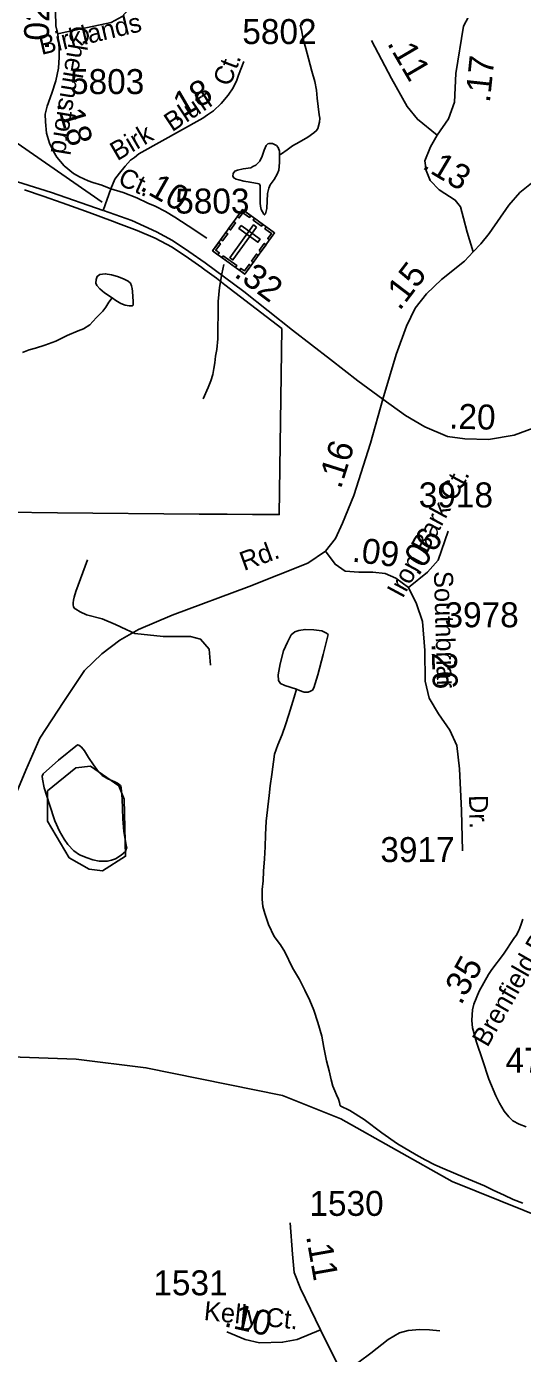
# Model space of a CAD drawing. Extents: x 2001466 to 2224147, y 644118 to 847247.
# Drawn here: x 2069122 to 2071607, y 708382 to 715021 of the extents above; entities that cross this region are included whole.
import ezdxf

# ---------------------------------------------------------------- set-up
doc = ezdxf.new("R2010")
doc.units = 0
for name, color, linetype in [('Exist Boundary Political City Limit New', 7, 'Continuous'), ('Exist Cultural Cemetery CELL', 7, 'Continuous'), ('Exist Hydrographic Creek Single Shore', 7, 'Continuous'), ('Exist Hydrographic Misc Water Feature', 7, 'Continuous'), ('Exist Road Non-System Type 51', 7, 'Continuous'), ('Exist Road Secondary Mileage Hundredths English Label', 7, 'Continuous'), ('Exist Road Secondary Type 51 Attributed', 7, 'Continuous'), ('Exist Road Secondary Type 51 Label', 7, 'Continuous'), ('Exist Road Secondary Type 51 Number Label', 7, 'Continuous'), ('Map Preparation Boundary City Limit Buffer Line', 7, 'Continuous')]:
    doc.layers.add(name, color=color, linetype=linetype)

msp = doc.modelspace()

# ---------------------------------------------------------------- linework, layer by layer
at = {"layer": 'Exist Boundary Political City Limit New'}
for points in [[(2069111.6, 714204.3), (2069206.1, 714171.8), (2069300.6, 714138.9), (2069394.8, 714105.7), (2069435.2, 714091), (2069553.2, 714046.6), (2069583.2, 714035.4), (2069675.9, 714000.6), (2069766, 713961.5), (2069852.2, 713916.1), (2069934.1, 713862.3), (2070000, 713814.8), (2070002.8, 713812.8), (2070015, 713804), (2070073.6, 713761.1), (2070116.2, 713728.3), (2070400.9, 713509.7)], [(2070400.9, 713509.7), (2070387.8, 712579.1), (2070254.1, 712579.6), (2070127.2, 712580.2), (2070000, 712580.7), (2069986.6, 712580.8), (2069277.9, 712586.8), (2069019.1, 712590.9)]]:
    msp.add_lwpolyline(points, dxfattribs=at)
at = {"layer": 'Exist Cultural Cemetery CELL'}
for points in [[(2070203.8, 714104.7), (2070365, 713987.9), (2070215.5, 713781.7), (2070054.3, 713898.6)], [(2070178.4, 714069.7), (2070187.6, 714063), (2070206.4, 714089.1), (2070239.3, 714065.3), (2070245.8, 714074.3), (2070203.8, 714104.7)], [(2070134.8, 714009.7), (2070160.2, 714044.7), (2070169.5, 714038), (2070144, 714003)], [(2070274.9, 714017), (2070259.7, 714028), (2070140.7, 713863.8), (2070155.8, 713852.9)], [(2070196.9, 714025.7), (2070185.9, 714010.6), (2070281.3, 713941.5), (2070292.2, 713956.6)], [(2070263.7, 714061.3), (2070305.7, 714030.8), (2070299, 714021.6), (2070257.1, 714052)], [(2070095.4, 713955.2), (2070120.8, 713990.3), (2070130, 713983.6), (2070104.6, 713948.6)], [(2070339.6, 713952.8), (2070330.4, 713959.4), (2070349.3, 713985.5), (2070316.4, 714009.3), (2070323, 714018.3), (2070365, 713987.8)], [(2070081.2, 713879.2), (2070087.9, 713888.5), (2070070.1, 713901.4), (2070093.8, 713934.1), (2070084.8, 713940.7), (2070054.3, 713898.7)], [(2070287.5, 713900.3), (2070312.9, 713935.4), (2070322.1, 713928.7), (2070296.7, 713893.6)], [(2070107.6, 713874.2), (2070176.3, 713824.4), (2070169.6, 713815.1), (2070100.9, 713864.9)], [(2070188.7, 713801.2), (2070195.5, 713810.5), (2070213.3, 713797.6), (2070237, 713830.3), (2070246, 713823.8), (2070215.5, 713781.7)], [(2070248.7, 713846.9), (2070274.2, 713882), (2070283.4, 713875.3), (2070258, 713840.2)]]:
    msp.add_lwpolyline(points, close=True, dxfattribs=at)
at = {"layer": 'Exist Hydrographic Creek Single Shore'}
msp.add_lwpolyline([(2072823.3, 708261.7), (2072572.3, 708384.9), (2072305.4, 708610.2), (2072130.5, 708817.2), (2071855.5, 708999.9), (2071254.5, 709241.8), (2070696.5, 709555.1), (2070404.5, 709672.6), (2069720.5, 709811.2), (2069370.5, 709854.4), (2068947.6, 709868.6)], dxfattribs=at)
at = {"layer": 'Exist Hydrographic Misc Water Feature'}
for points in [[(2070389.8, 714378), (2070399.2, 714383.8), (2070427.3, 714403.9), (2070455.2, 714424), (2070487.2, 714441.9), (2070531.5, 714468), (2070561.2, 714488.3), (2070575.1, 714500.4), (2070580.9, 714510.4), (2070589.3, 714542.4), (2070590.9, 714562.5), (2070588.9, 714578.2), (2070583.1, 714620), (2070578.6, 714662.1), (2070574.7, 714702), (2070566.7, 714746.3), (2070550.7, 714798.1), (2070534.7, 714860.2), (2070520.6, 714910.2), (2070508.1, 714957.9), (2070500.5, 715004.1), (2070492.5, 715030)], [(2070389.8, 714378), (2070389.1, 714397.9), (2070383.2, 714415.9), (2070373.6, 714425.9), (2070355.1, 714436), (2070337.3, 714435.8), (2070331.5, 714433.9), (2070323.3, 714425.8), (2070313.3, 714401.7), (2070303.2, 714371.6), (2070291.5, 714347.8), (2070271.2, 714327.8), (2070255.5, 714319.6), (2070245.6, 714313.9), (2070207.7, 714307.9), (2070179.8, 714301.5), (2070165.4, 714297.6), (2070157.6, 714285.4), (2070155.6, 714271.5), (2070159.9, 714263.6), (2070171.6, 714257.7), (2070185.7, 714253.5), (2070211.6, 714247.6), (2070241.7, 714241.8), (2070287.4, 714233.7), (2070291.8, 714225.7), (2070292, 714201.7), (2070292, 714137.7), (2070294, 714122), (2070298.1, 714105.9), (2070310.2, 714081.8), (2070313.9, 714078), (2070319.8, 714083.9), (2070326, 714109.8), (2070329.7, 714185.9), (2070335.6, 714211.7), (2070343.4, 714228), (2070363.5, 714255.8), (2070377.7, 714282.1), (2070385.7, 714302), (2070387.7, 714319.9), (2070389.8, 714341.9), (2070389.8, 714378)], [(2069550.9, 713662.7), (2069512.8, 713688.3), (2069489, 713708.5), (2069475, 713724.4), (2069468.9, 713736.3), (2069470.5, 713754.3), (2069476.7, 713770.4), (2069489, 713780.4), (2069516.9, 713784.2), (2069548.6, 713778.6), (2069578.6, 713770.4), (2069608.5, 713758.6), (2069630.9, 713746.7), (2069642.8, 713736.7), (2069648.5, 713722.9), (2069650.8, 713710.8), (2069652.8, 713694.6), (2069656.7, 713644.6), (2069656.9, 713630.7), (2069656.7, 713626.7), (2069651, 713622.7), (2069637, 713622.8), (2069616.7, 713626.7), (2069595.2, 713634.5), (2069568.9, 713650.6), (2069550.9, 713662.7)], [(2069550.9, 713662.7), (2069534.9, 713642.4), (2069518.9, 713616.4), (2069505.2, 713596.6), (2069492.9, 713584.6), (2069473, 713564.5), (2069455.1, 713544.5), (2069439.3, 713528.2), (2069407.2, 713508.4), (2069381.1, 713498.2), (2069325.3, 713474.2), (2069269.2, 713446.2), (2069213.6, 713425.8), (2069167.4, 713411.7), (2069135.5, 713403.9), (2069101.2, 713389.7)], [(2070474.2, 711704.7), (2070416.2, 711724.4), (2070394.1, 711734.2), (2070384.2, 711748.3), (2070382, 711776.6), (2070392.2, 711832.3), (2070409.7, 711896.6), (2070429.8, 711940.6), (2070447.6, 711976.4), (2070465.6, 711992.4), (2070485.7, 711998.6), (2070517.9, 712004.7), (2070561.6, 712002.6), (2070601.6, 711996.9), (2070615.7, 711990.7), (2070625.4, 711984.8), (2070633.4, 711978.7), (2070607.7, 711878.7), (2070582.3, 711776.7), (2070562.2, 711712.8), (2070554.2, 711700.7), (2070544.4, 711694.9), (2070532.3, 711690.6), (2070512.2, 711690.8), (2070490.2, 711698.6), (2070474.2, 711704.7)], [(2070474.2, 711704.7), (2070462.4, 711664.7), (2070436.5, 711578.6), (2070418.7, 711526.5), (2070402.5, 711478.6), (2070380.7, 711426.4), (2070365, 711380.5), (2070350.8, 711278.4), (2070343.2, 711222.4), (2070337.5, 711172.6), (2070323.3, 711044.4), (2070319.6, 710976.5), (2070317.8, 710916.3), (2070313.7, 710856.5), (2070309.8, 710794.6), (2070308.2, 710746.6), (2070302, 710702.5), (2070302.2, 710654.6), (2070306.3, 710618.3), (2070316.2, 710582.8), (2070334.2, 710528.5), (2070362.5, 710468.6), (2070394.7, 710426.8), (2070416.6, 710390.6), (2070455, 710311), (2070489, 710252.7), (2070516.9, 710199), (2070541.1, 710147.1), (2070561, 710099.1), (2070581.3, 710037.1), (2070601.6, 709969.2), (2070611.2, 709913.3), (2070625.6, 709845.5), (2070637.5, 709795.4), (2070647.7, 709751.3), (2070655.9, 709719.2), (2070666, 709695.4), (2070675.8, 709675.6), (2070685.7, 709653.4), (2070689.8, 709637.4), (2070694.1, 709621.3)], [(2069282.9, 711350.6), (2069205.2, 711282.5), (2069201.1, 711270.6), (2069201.5, 711254.3), (2069211.3, 711212.2), (2069237.4, 711128.4), (2069263.6, 711046.5), (2069287.8, 710994.6), (2069310, 710954.7), (2069329.9, 710928.5), (2069359.8, 710896.9), (2069387.9, 710876.8), (2069426.2, 710860.8), (2069453.9, 710851), (2069485.9, 710844.9), (2069528.1, 710845), (2069547.8, 710849.3), (2069567.9, 710857.2), (2069596, 710875.2), (2069618.2, 710893), (2069621.8, 710905.4), (2069624.1, 710911.2), (2069621.8, 710925.3), (2069615.7, 710955), (2069609.7, 710993.2), (2069605.4, 711057.2), (2069601.3, 711157.2), (2069597, 711211), (2069593.1, 711222.9), (2069577.3, 711235), (2069565, 711240.9), (2069552.9, 711246.8), (2069529.2, 711256.9), (2069501.3, 711272.9), (2069483.4, 711291), (2069457, 711326.7), (2069432.8, 711362.8), (2069412.9, 711396.6), (2069397.3, 711414.8), (2069385, 711424.8), (2069377.2, 711426.4), (2069282.9, 711350.6)], [(2069502.5, 710796.6), (2069435.5, 710804.5), (2069335.6, 710862.3), (2069227.5, 711045), (2069226.5, 711195.9), (2069368.6, 711311.2), (2069443.4, 711319.5), (2069584.5, 711221.5), (2069610.6, 711155.3), (2069618.6, 710869.7), (2069502.5, 710796.6)], [(2070694.1, 709621.3), (2070741.8, 709597.4), (2070814, 709551.6), (2070902.2, 709485.9), (2070979.9, 709429.9), (2071074.2, 709376.3), (2071118.5, 709350.2), (2071168.3, 709326.3), (2071218.4, 709304.6), (2071316.4, 709262.5), (2071416.5, 709221), (2071460.3, 709198.9), (2071514.3, 709172.9), (2071560.4, 709151.3), (2071608.4, 709133.1)]]:
    msp.add_lwpolyline(points, dxfattribs=at)
at = {"layer": 'Exist Road Non-System Type 51'}
for points in [[(2070111.3, 713829.3), (2070100.3, 713783.4), (2070088.4, 713715.4), (2070082.5, 713645.3), (2070081.7, 713580.4)], [(2070081.7, 713580.4), (2070080.8, 713513.4), (2070080.9, 713457.4), (2070075, 713405.3), (2070069.1, 713371.4), (2070065, 713337.3), (2070061.1, 713309.4), (2070055.3, 713279.3), (2070045.2, 713247.3), (2070031.3, 713215.4), (2070007.4, 713157.2)], [(2069428.4, 712352), (2069369.2, 712193.2), (2069360.6, 712165.4), (2069358.3, 712151.4), (2069356, 712137.5), (2069355.8, 712125.5), (2069357.6, 712119.4), (2069361.5, 712111.3), (2069369.4, 712105.2), (2069391.1, 712092.7), (2069422.8, 712078.1), (2069500.4, 712056.5), (2069567.8, 712029.1), (2069621.3, 712004), (2069664.7, 711984.2)], [(2069664.7, 711984.2), (2069807, 711968.4), (2069944.1, 711968.4), (2069993.9, 711955.9), (2070037.6, 711906), (2070043.8, 711825)], [(2071193.2, 708494.3), (2071141.4, 708499.7), (2071092.2, 708501.1), (2071033.6, 708497), (2070989.9, 708484.7), (2070933.9, 708451.9), (2070846.6, 708383.7), (2070789.3, 708340), (2070704.5, 708280.2)]]:
    msp.add_lwpolyline(points, dxfattribs=at)
at = {"layer": 'Exist Road Secondary Type 51 Attributed'}
msp.add_line((2069505.4, 714101), (2069543.9, 714209), dxfattribs=at)
for points in [[(2073016.1, 715631.4), (2072904.8, 715514.9), (2072815.5, 715447.8), (2072719.8, 715371.2), (2072670.3, 715302.6), (2072589.5, 715113.5), (2072500.9, 714930.5), (2072350.4, 714693.5), (2072297.7, 714626.1), (2072219.1, 714548.6), (2072169.7, 714509.3), (2072076, 714443), (2071996.3, 714402.6), (2071841.3, 714348.7), (2071751.5, 714306), (2071677.5, 714256.6), (2071593.3, 714190.3), (2071538.3, 714126.3), (2071440.6, 713985.9), (2071397.9, 713933.1), (2071359.8, 713892.7)], [(2069278.2, 714984.4), (2069300.3, 714988.7), (2069545.6, 715040.7), (2069601.2, 715070.9), (2069629, 715102.4), (2069649.5, 715133.8), (2069667.6, 715173.7), (2069674.6, 715244)], [(2071179.5, 714476.4), (2071235.3, 714558.6), (2071265.6, 714641.6), (2071272, 714785.3), (2071311.5, 715022.4), (2071360.9, 715116.6), (2071412, 715182), (2071524.4, 715259)], [(2069278.2, 714984.4), (2069276.7, 714991.4), (2069273.8, 715002.7), (2069269.4, 715024.3), (2069268, 715095.7)], [(2069543.9, 714209), (2069498.7, 714226.5), (2069455.1, 714239.6), (2069430.3, 714248.3), (2069388.1, 714268.7), (2069357.5, 714286.2), (2069310.9, 714324.1), (2069274.5, 714367.8), (2069257, 714395.5), (2069236.7, 714437.7), (2069222.1, 714487.2), (2069217.7, 714544.1), (2069216.3, 714582.9), (2069225, 714622.3), (2069249.8, 714687.8), (2069268.7, 714749), (2069281.8, 714811.7), (2069285.4, 714867), (2069285.4, 714912.2), (2069281.1, 714961.7), (2069278.2, 714984.4)], [(2071179.5, 714476.4), (2071080.6, 714557), (2071029.5, 714620.9), (2070951.3, 714761.4), (2070850.8, 714951.3)], [(2069543.9, 714209), (2069565, 714256.6), (2069588.3, 714287.2), (2069615.9, 714322.2), (2069643.6, 714351.3), (2069662.5, 714365.9), (2069684.4, 714383.4), (2070006.1, 714562.6), (2070029.4, 714578.6), (2070058.5, 714599), (2070097.9, 714635.4), (2070132.8, 714677.6), (2070157.5, 714714.1), (2070175, 714751.9), (2070183.8, 714778.1), (2070211.4, 714845.2)], [(2068193, 714552.2), (2068590.9, 714408.9), (2068812.1, 714330.2), (2069019, 714262.7), (2069246.6, 714190.7), (2069505.4, 714101)], [(2071359.8, 713892.7), (2071329.5, 713992.6), (2071311.5, 714062.3), (2071296.9, 714118.4), (2071270, 714152.1), (2071189.1, 714203.8), (2071144, 714249.7), (2071124.8, 714300.8), (2071116.9, 714348.7), (2071145.2, 714418.9), (2071179.5, 714476.4)], [(2069543.9, 714209), (2069606.5, 714190.1), (2069674.9, 714163.9), (2069730.2, 714136.2), (2069766.6, 714121.6), (2069817.6, 714095.4), (2069865.6, 714066.3), (2069932.6, 714024), (2070025.8, 713961.4)], [(2069507.9, 714100.1), (2069649.8, 714049.5), (2069774.1, 713993.5), (2069854, 713950.8), (2069934.8, 713895.8), (2070016.5, 713838), (2070211, 713695), (2070455, 713501.8), (2070644.7, 713354.7), (2070781.7, 713248), (2070906.6, 713157.1)], [(2071359.8, 713892.7), (2071316, 713846.6), (2071201.5, 713755.7), (2071126.3, 713683.8), (2071069, 713611.9), (2071026.4, 713520.9), (2070973.6, 713380.5), (2070906.6, 713157.1)], [(2070906.6, 713157.1), (2070845.3, 712935.7), (2070762.5, 712674.5), (2070704.8, 712535.9), (2070670.2, 712458.7), (2070620.1, 712395.8)], [(2070906.6, 713157.1), (2071020.8, 713074.3), (2071117.9, 713018.5), (2071230.9, 712969.2), (2071318.4, 712958), (2071436.2, 712954.8), (2071565.1, 712975.5), (2071755.7, 713045.6), (2071864.8, 713077.5), (2071882.8, 713081.5)], [(2071035.1, 712214.2), (2071130.6, 712290.7), (2071184.7, 712351.2), (2071234.1, 712496.1)], [(2070620.1, 712395.8), (2070531.8, 712336.1), (2070238.1, 712219), (2069851.4, 712075.7), (2069683.1, 712004), (2069589.2, 711949.9), (2069500.1, 711881.4), (2069413.3, 711798.6), (2069308.3, 711644.1), (2069188.9, 711460.9), (2069119.3, 711300.1), (2069012.6, 711042.8), (2068960.1, 710872.4), (2068914.4, 710689.3), (2068858.7, 710324.6), (2068816.1, 710072.9), (2068798.7, 709928.5), (2068781.1, 709823.7), (2068752.4, 709693.1), (2068685.2, 709499.6), (2068546.7, 709186.6), (2068405.5, 708920.6), (2068362.9, 708833)], [(2070620.1, 712395.8), (2070667.5, 712330.5), (2070718.4, 712295.5), (2070786.8, 712290.7), (2070856.9, 712290.7), (2070918.9, 712284.3), (2070971.5, 712260.4), (2071035.1, 712214.2)], [(2071035.1, 712214.2), (2071076.5, 712133), (2071105.1, 712043.8), (2071117.9, 711898.9), (2071118.7, 711746), (2071139.4, 711660), (2071185.5, 711582), (2071242.8, 711500.7), (2071277.8, 711424.3), (2071291.3, 711306.4), (2071300.9, 711097.8), (2071305.7, 710897.1)], [(2071607.9, 710554.7), (2071602.1, 710533.8), (2071591.9, 710506.9), (2071589.1, 710499.1), (2071576.2, 710473.9), (2071567.5, 710462.3), (2071512.1, 710380.3), (2071452.6, 710302.3), (2071436.7, 710277.4), (2071389.7, 710195.1), (2071363.7, 710129.6), (2071357, 710100.8), (2071355.1, 710075.9), (2071353.2, 710047.1), (2071357, 710011.6), (2071375.8, 709940), (2071405.7, 709850.3), (2071438.8, 709754.3), (2071473.6, 709670.8), (2071491.5, 709633.2), (2071515.1, 709593.3), (2071537.6, 709565.9), (2071558.8, 709546), (2071590, 709529), (2071624.9, 709514.8)], [(2070594.6, 708500.2), (2070494.4, 708707.2), (2070462.1, 708787.6), (2070455, 708879.2), (2070443, 709034.5)], [(2070594.6, 708500.2), (2070478.5, 708450.8), (2070405.2, 708438.1), (2070289.1, 708434.9), (2070217.4, 708450.8), (2070125.1, 708490.6)], [(2070871.4, 706432.4), (2070891.5, 706882), (2070887.5, 707261.1), (2070890.7, 707672), (2070878.7, 707877.4), (2070843.7, 707993.7), (2070740.3, 708208.7), (2070594.6, 708500.2)]]:
    msp.add_lwpolyline(points, dxfattribs=at)
at = {"layer": 'Exist Road Secondary Type 51 Number Label'}
msp.add_lwpolyline([(2069500.5, 714142.4), (2068953.2, 714520.7), (2068804.5, 714872.1)], dxfattribs=at)
at = {"layer": 'Map Preparation Boundary City Limit Buffer Line'}
for points in [[(2069111.6, 714204.3), (2069206.1, 714171.8), (2069300.6, 714138.9), (2069394.8, 714105.7), (2069435.2, 714091), (2069553.2, 714046.6), (2069583.2, 714035.4), (2069675.9, 714000.6), (2069766, 713961.5), (2069852.2, 713916.1), (2069934.1, 713862.3), (2070000, 713814.8), (2070002.8, 713812.8), (2070015, 713804), (2070073.6, 713761.1), (2070116.2, 713728.3), (2070400.9, 713509.7)], [(2070400.9, 713509.7), (2070387.8, 712579.1), (2070254.1, 712579.6), (2070127.2, 712580.2), (2070000, 712580.7), (2069986.6, 712580.8), (2069277.9, 712586.8), (2069019.1, 712590.9)]]:
    msp.add_lwpolyline(points, dxfattribs=at)

# ---------------------------------------------------------------- texts
at = {"layer": 'Exist Road Secondary Mileage Hundredths English Label'}
for s, rotation, p in [('.02', 89.38117, (2069234.1, 714903.4)), ('.11', 300.36871, (2070926.1, 714937)), ('.17', 83.88701, (2071442.6, 714636.6)), ('.18', 30.35086, (2069864.4, 714541.3)), ('.18', 286.67525, (2069271.4, 714635.6)), ('.13', 329.29555, (2071098.7, 714314.1)), ('.10', 330.56288, (2069685.1, 714205.9)), ('.32', 323.39808, (2070157.4, 713773.5)), ('.15', 52.76393, (2070991.2, 713595)), ('.20', 358.45056, (2071238.1, 713009.4)), ('.16', 72.48113, (2070696.4, 712702.9)), ('.06', 56.4327, (2071084.5, 712265.7)), ('.09', 352.76556, (2070749.6, 712344.3)), ('.26', 271.9086, (2071150.6, 711935.3)), ('.35', 60.79187, (2071298.8, 710120.7)), ('.11', 280.00471, (2070522.1, 708968.3)), ('.10', 347.33601, (2070107.4, 708518.2))]:
    msp.add_text(s, height=125, rotation=rotation, dxfattribs=at).set_placement(p)
at = {"layer": 'Exist Road Secondary Type 51 Label'}
for s, rotation, p in [('Birklands', 13.25988, (2069196.8, 714878.4)), ('Chelmsford', 260.76312, (2069346.8, 715030)), ('Ct.', 69.30196, (2070141.8, 714716.6)), ('Bluff', 33.35968, (2069851.4, 714491.3)), ('Birk', 30.36045, (2069576.7, 714346.2)), ('Ct.', 335.58297, (2069574.2, 714233)), ('Iron Bark Ct.', 61.68181, (2071006.4, 712155.3)), ('Rd.', 19.99079, (2070211.3, 712296.4)), ('Southbriar', 271.59033, (2071163, 712295.5)), ('Dr.', 271.16548, (2071338.6, 711174.9)), ('Brenfield Dr.', 60.23494, (2071431.2, 709909.7)), ('Kelly Ct.', 354.16845, (2070007.9, 708549.7))]:
    msp.add_text(s, height=95, rotation=rotation, dxfattribs=at).set_placement(p)
at = {"layer": 'Exist Road Secondary Type 51 Number Label'}
for s, p in [('5802', (2070203.3, 714933)), ('5803', (2069340.3, 714682.7)), ('5803', (2069867.1, 714085)), ('3918', (2071087.2, 712614.7)), ('3978', (2071216, 712015)), ('3917', (2070894.8, 710840.2)), ('4798', (2071521.8, 709786)), ('1530', (2070539.4, 709070.1)), ('1531', (2069757.5, 708672.7))]:
    msp.add_text(s, height=125, dxfattribs=at).set_placement(p)

doc.saveas('drawing.dxf')
